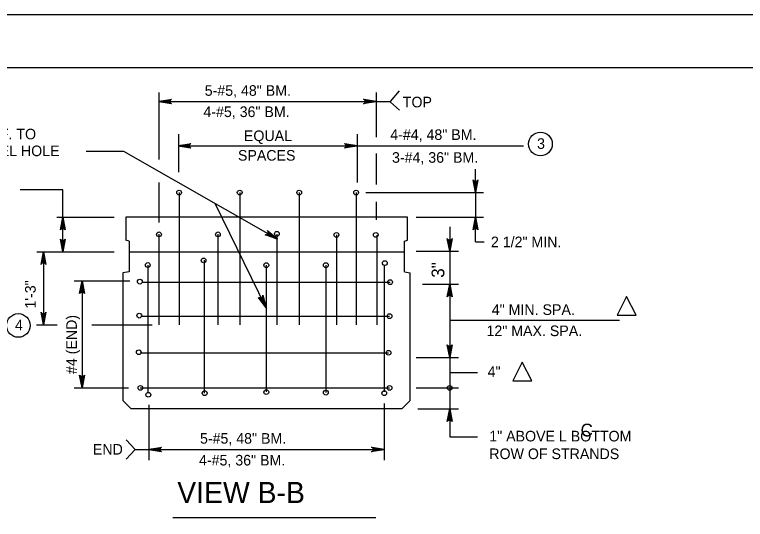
# Model space of a CAD drawing. Extents: x 639331 to 643089, y 299088 to 300975.
# Drawn here: x 640986.5 to 641193.2, y 300726.8 to 300869.7 of the extents above; entities that cross this region are included whole.
import ezdxf

# ---------------------------------------------------------------- set-up
doc = ezdxf.new("R2010")
doc.units = 0
doc.layers.add('1', color=7, linetype='Continuous')
doc.layers.add('PLT-BNDY', color=7, linetype='Continuous')

msp = doc.modelspace()

# ---------------------------------------------------------------- linework, layer by layer
at = {"layer": '1'}
for p, q in [((640592.06, 300854.66), (641378.06, 300854.66)), ((641027.3, 300847.61), (641027.3, 300828.66)), ((641088.79, 300847.61), (641088.79, 300834.96)), ((641092.85, 300845.06), (641095.4, 300848.07)), ((641027.3, 300845.06), (641092.85, 300845.06)), ((641092.85, 300844.91), (641095.4, 300842.65)), ((641032.86, 300835.83), (641032.86, 300825.04)), ((641083.38, 300835.83), (641083.38, 300822.17)), ((641017.37, 300830.95), (641006.74, 300830.95)), ((641060.82, 300806.14), (641017.37, 300830.95)), ((641032.74, 300832.55), (641130.42, 300832.55)), ((641088.79, 300830.32), (641088.79, 300821.58)), ((641116.9, 300819.28), (641116.9, 300825.94)), ((641027.3, 300822.17), (641027.3, 300810.8)), ((641000.08, 300820.03), (640988.06, 300820.03)), ((641000.08, 300802.53), (641000.08, 300820.03)), ((641033.01, 300819.28), (641033.01, 300781.8)), ((641050.15, 300819.28), (641050.15, 300781.8)), ((641066.99, 300819.28), (641066.99, 300781.8)), ((641083.08, 300819.28), (641083.08, 300781.8)), ((641085.85, 300819.28), (641119.12, 300819.28)), ((641116.9, 300819.28), (641116.9, 300812.3)), ((641057.67, 300786.69), (641043.23, 300816.21)), ((641088.79, 300816.69), (641088.79, 300811.58)), ((640998.43, 300812.3), (641014.67, 300812.3)), ((641097.66, 300812.3), (641017.98, 300812.3)), ((641017.98, 300812.3), (641017.98, 300805.84)), ((641097.66, 300805.84), (641097.66, 300812.3)), ((641100.06, 300812.3), (641119.12, 300812.3)), ((641116.9, 300805.33), (641116.9, 300812.3)), ((641109.56, 300809.63), (641109.56, 300802.53)), ((641018.88, 300805.54), (641017.98, 300805.84)), ((641027.3, 300807.49), (641027.3, 300781.8)), ((641043.99, 300807.49), (641043.99, 300781.8)), ((641060.67, 300807.49), (641060.67, 300781.8)), ((641066.99, 300807.64), (641066.99, 300806.29)), ((641066.99, 300807.49), (641066.99, 300806.29)), ((641077.51, 300807.34), (641077.51, 300781.8)), ((641088.94, 300807.19), (641088.94, 300781.8)), ((641096.76, 300805.54), (641097.66, 300805.84)), ((641018.88, 300805.54), (641018.88, 300796.82)), ((641096.76, 300796.82), (641096.76, 300805.54)), ((641116.9, 300805.33), (641119.28, 300805.33)), ((640992.75, 300802.53), (641014.67, 300802.53)), ((640994.62, 300802.53), (640994.62, 300781.8)), ((641018.88, 300802.53), (641096.76, 300802.53)), ((641100.06, 300802.68), (641112.02, 300802.68)), ((641109.56, 300802.68), (641109.56, 300793.36)), ((641040.08, 300800.13), (641040.08, 300762.54)), ((641024.14, 300798.77), (641024.14, 300762.84)), ((641057.67, 300798.77), (641057.67, 300762.84)), ((641074.51, 300798.77), (641074.51, 300762.69)), ((641091.04, 300798.77), (641091.04, 300762.84)), ((641018.88, 300796.82), (641017.07, 300796.52)), ((641017.07, 300796.52), (641017.07, 300760.43)), ((641096.76, 300796.82), (641098.41, 300796.52)), ((641098.41, 300760.43), (641098.41, 300796.52)), ((641003.31, 300794.26), (641019.03, 300794.26)), ((641005.55, 300794.26), (641005.55, 300764.04)), ((641022.79, 300793.96), (641092.7, 300793.96)), ((641101.87, 300793.36), (641112.02, 300793.36)), ((641109.56, 300793.36), (641109.56, 300772.31)), ((641022.19, 300784.34), (641092.55, 300784.34)), ((641109.56, 300783.14), (641157.57, 300783.14)), ((640992.65, 300781.8), (640998.51, 300781.8)), ((641008.3, 300781.8), (641025.35, 300781.8)), ((641022.03, 300773.96), (641092.25, 300773.96)), ((641100.06, 300772.61), (641112.02, 300772.61)), ((641109.56, 300772.31), (641109.56, 300764.04)), ((641109.56, 300768.32), (641117.39, 300768.32)), ((641003.31, 300764.04), (641018.73, 300764.04)), ((641022.03, 300764.04), (641092.55, 300764.04)), ((641100.06, 300764.04), (641112.02, 300764.04)), ((641109.56, 300764.04), (641109.56, 300758.03)), ((641109.56, 300764.04), (641109.56, 300758.03)), ((641017.07, 300760.43), (641019.33, 300758.18)), ((641096.16, 300758.18), (641098.41, 300760.43)), ((641019.33, 300758.18), (641096.16, 300758.18)), ((641024.44, 300759.23), (641024.44, 300743.52)), ((641091.04, 300759.53), (641091.04, 300743.52)), ((641109.56, 300758.18), (641109.56, 300750.1)), ((641100.52, 300758.03), (641112.02, 300758.03)), ((641109.56, 300750.1), (641117.39, 300750.1)), ((641020.59, 300746.55), (641018.03, 300749.26)), ((641020.59, 300746.55), (641018.03, 300743.85)), ((641020.59, 300746.55), (641091.04, 300746.55)), ((641031.26, 300727.26), (641088.64, 300727.26))]:
    msp.add_line(p, q, dxfattribs=at)
for points in [[(641027.3, 300845.06), (641030.88, 300845.73), (641030.75, 300845.64), (641030.61, 300845.54), (641030.54, 300845.42), (641030.47, 300845.3), (641030.45, 300845.18), (641030.42, 300845.06), (641030.45, 300844.94), (641030.47, 300844.82), (641030.54, 300844.7), (641030.61, 300844.58), (641030.75, 300844.48), (641030.88, 300844.39), (641027.3, 300845.06), (641030.75, 300844.48), (641030.61, 300844.58), (641027.3, 300845.06), (641030.54, 300844.7), (641030.47, 300844.82), (641027.3, 300845.06), (641030.45, 300844.94), (641030.42, 300845.06), (641027.3, 300845.06), (641030.45, 300845.18), (641030.47, 300845.3), (641027.3, 300845.06), (641030.54, 300845.42), (641030.61, 300845.54), (641027.3, 300845.06), (641030.75, 300845.64)], [(641027.3, 300845.06), (641030.88, 300845.73), (641030.75, 300845.64), (641030.61, 300845.54), (641030.54, 300845.42), (641030.47, 300845.3), (641030.45, 300845.18), (641030.42, 300845.06), (641030.45, 300844.94), (641030.47, 300844.82), (641030.54, 300844.7), (641030.61, 300844.58), (641030.75, 300844.48), (641030.88, 300844.39), (641027.3, 300845.06), (641030.75, 300844.48), (641030.61, 300844.58), (641027.3, 300845.06), (641030.54, 300844.7), (641030.47, 300844.82), (641027.3, 300845.06), (641030.45, 300844.94), (641030.42, 300845.06), (641027.3, 300845.06), (641030.45, 300845.18), (641030.47, 300845.3), (641027.3, 300845.06), (641030.54, 300845.42), (641030.61, 300845.54), (641027.3, 300845.06), (641030.75, 300845.64)], [(641088.79, 300845.06), (641085.2, 300844.39), (641085.34, 300844.48), (641085.48, 300844.58), (641085.55, 300844.7), (641085.62, 300844.82), (641085.64, 300844.94), (641085.66, 300845.06), (641085.64, 300845.18), (641085.62, 300845.3), (641085.55, 300845.42), (641085.48, 300845.54), (641085.34, 300845.64), (641085.2, 300845.73), (641088.79, 300845.06), (641085.34, 300845.64), (641085.48, 300845.54), (641088.79, 300845.06), (641085.55, 300845.42), (641085.62, 300845.3), (641088.79, 300845.06), (641085.64, 300845.18), (641085.66, 300845.06), (641088.79, 300845.06), (641085.64, 300844.94), (641085.62, 300844.82), (641088.79, 300845.06), (641085.55, 300844.7), (641085.48, 300844.58), (641088.79, 300845.06), (641085.34, 300844.48)], [(641032.74, 300832.55), (641036.33, 300833.22), (641036.19, 300833.12), (641036.05, 300833.03), (641035.98, 300832.91), (641035.91, 300832.79), (641035.89, 300832.67), (641035.87, 300832.55), (641035.89, 300832.43), (641035.91, 300832.3), (641035.98, 300832.18), (641036.05, 300832.06), (641036.19, 300831.97), (641036.33, 300831.87), (641032.74, 300832.55), (641036.19, 300831.97), (641036.05, 300832.06), (641032.74, 300832.55), (641035.98, 300832.18), (641035.91, 300832.3), (641032.74, 300832.55), (641035.89, 300832.43), (641035.87, 300832.55), (641032.74, 300832.55), (641035.89, 300832.67), (641035.91, 300832.79), (641032.74, 300832.55), (641035.98, 300832.91), (641036.05, 300833.03), (641032.74, 300832.55), (641036.19, 300833.12)], [(641083.38, 300832.55), (641079.79, 300831.87), (641079.93, 300831.97), (641080.07, 300832.06), (641080.14, 300832.18), (641080.21, 300832.3), (641080.23, 300832.43), (641080.25, 300832.55), (641080.23, 300832.67), (641080.21, 300832.79), (641080.14, 300832.91), (641080.07, 300833.03), (641079.93, 300833.12), (641079.79, 300833.22), (641083.38, 300832.55), (641079.93, 300833.12), (641080.07, 300833.03), (641083.38, 300832.55), (641080.14, 300832.91), (641080.21, 300832.79), (641083.38, 300832.55), (641080.23, 300832.67), (641080.25, 300832.55), (641083.38, 300832.55), (641080.23, 300832.43), (641080.21, 300832.3), (641083.38, 300832.55), (641080.14, 300832.18), (641080.07, 300832.06), (641083.38, 300832.55), (641079.93, 300831.97)], [(641116.9, 300819.28), (641116.23, 300822.87), (641116.32, 300822.73), (641116.42, 300822.59), (641116.54, 300822.52), (641116.66, 300822.45), (641116.78, 300822.43), (641116.9, 300822.41), (641117.02, 300822.43), (641117.14, 300822.45), (641117.26, 300822.52), (641117.38, 300822.59), (641117.48, 300822.73), (641117.57, 300822.87), (641116.9, 300819.28), (641117.48, 300822.73), (641117.38, 300822.59), (641116.9, 300819.28), (641117.26, 300822.52), (641117.14, 300822.45), (641116.9, 300819.28), (641117.02, 300822.43), (641116.9, 300822.41), (641116.9, 300819.28), (641116.78, 300822.43), (641116.66, 300822.45), (641116.9, 300819.28), (641116.54, 300822.52), (641116.42, 300822.59), (641116.9, 300819.28), (641116.32, 300822.73)], [(641000.08, 300812.3), (641000.76, 300808.72), (641000.66, 300808.85), (641000.57, 300808.99), (641000.44, 300809.06), (641000.32, 300809.13), (641000.2, 300809.15), (641000.08, 300809.18), (640999.96, 300809.15), (640999.84, 300809.13), (640999.72, 300809.06), (640999.6, 300808.99), (640999.51, 300808.85), (640999.41, 300808.72), (641000.08, 300812.3), (640999.51, 300808.85), (640999.6, 300808.99), (641000.08, 300812.3), (640999.72, 300809.06), (640999.84, 300809.13), (641000.08, 300812.3), (640999.96, 300809.15), (641000.08, 300809.18), (641000.08, 300812.3), (641000.2, 300809.15), (641000.32, 300809.13), (641000.08, 300812.3), (641000.44, 300809.06), (641000.57, 300808.99), (641000.08, 300812.3), (641000.66, 300808.85)], [(641116.9, 300812.3), (641117.57, 300808.72), (641117.48, 300808.85), (641117.38, 300808.99), (641117.26, 300809.06), (641117.14, 300809.13), (641117.02, 300809.15), (641116.9, 300809.18), (641116.78, 300809.15), (641116.66, 300809.13), (641116.54, 300809.06), (641116.42, 300808.99), (641116.32, 300808.85), (641116.23, 300808.72), (641116.9, 300812.3), (641116.32, 300808.85), (641116.42, 300808.99), (641116.9, 300812.3), (641116.54, 300809.06), (641116.66, 300809.13), (641116.9, 300812.3), (641116.78, 300809.15), (641116.9, 300809.18), (641116.9, 300812.3), (641117.02, 300809.15), (641117.14, 300809.13), (641116.9, 300812.3), (641117.26, 300809.06), (641117.38, 300808.99), (641116.9, 300812.3), (641117.48, 300808.85)], [(641060.82, 300806.14), (641057.37, 300807.33), (641057.54, 300807.35), (641057.71, 300807.36), (641057.83, 300807.43), (641057.95, 300807.5), (641058.03, 300807.6), (641058.11, 300807.69), (641058.15, 300807.8), (641058.19, 300807.92), (641058.19, 300808.06), (641058.19, 300808.2), (641058.11, 300808.35), (641058.04, 300808.5), (641060.82, 300806.14), (641058.11, 300808.35), (641058.19, 300808.2), (641060.82, 300806.14), (641058.19, 300808.06), (641058.19, 300807.92), (641060.82, 300806.14), (641058.15, 300807.8), (641058.11, 300807.69), (641060.82, 300806.14), (641058.03, 300807.6), (641057.95, 300807.5), (641060.82, 300806.14), (641057.83, 300807.43), (641057.71, 300807.36), (641060.82, 300806.14), (641057.54, 300807.35)], [(641000.08, 300802.53), (640999.41, 300806.12), (640999.51, 300805.98), (640999.6, 300805.84), (640999.72, 300805.77), (640999.84, 300805.7), (640999.96, 300805.68), (641000.08, 300805.66), (641000.2, 300805.68), (641000.32, 300805.7), (641000.44, 300805.77), (641000.57, 300805.84), (641000.66, 300805.98), (641000.76, 300806.12), (641000.08, 300802.53), (641000.66, 300805.98), (641000.57, 300805.84), (641000.08, 300802.53), (641000.44, 300805.77), (641000.32, 300805.7), (641000.08, 300802.53), (641000.2, 300805.68), (641000.08, 300805.66), (641000.08, 300802.53), (640999.96, 300805.68), (640999.84, 300805.7), (641000.08, 300802.53), (640999.72, 300805.77), (640999.6, 300805.84), (641000.08, 300802.53), (640999.51, 300805.98)], [(641109.56, 300802.68), (641108.88, 300806.27), (641108.98, 300806.13), (641109.07, 300805.99), (641109.19, 300805.92), (641109.31, 300805.85), (641109.43, 300805.83), (641109.56, 300805.81), (641109.68, 300805.83), (641109.8, 300805.85), (641109.92, 300805.92), (641110.04, 300805.99), (641110.13, 300806.13), (641110.23, 300806.27), (641109.56, 300802.68), (641110.13, 300806.13), (641110.04, 300805.99), (641109.56, 300802.68), (641109.92, 300805.92), (641109.8, 300805.85), (641109.56, 300802.68), (641109.68, 300805.83), (641109.56, 300805.81), (641109.56, 300802.68), (641109.43, 300805.83), (641109.31, 300805.85), (641109.56, 300802.68), (641109.19, 300805.92), (641109.07, 300805.99), (641109.56, 300802.68), (641108.98, 300806.13)], [(640994.62, 300802.53), (640995.29, 300798.94), (640995.19, 300799.08), (640995.1, 300799.22), (640994.98, 300799.29), (640994.86, 300799.36), (640994.74, 300799.38), (640994.62, 300799.4), (640994.5, 300799.38), (640994.38, 300799.36), (640994.26, 300799.29), (640994.14, 300799.22), (640994.04, 300799.08), (640993.94, 300798.94), (640994.62, 300802.53), (640994.04, 300799.08), (640994.14, 300799.22), (640994.62, 300802.53), (640994.26, 300799.29), (640994.38, 300799.36), (640994.62, 300802.53), (640994.5, 300799.38), (640994.62, 300799.4), (640994.62, 300802.53), (640994.74, 300799.38), (640994.86, 300799.36), (640994.62, 300802.53), (640994.98, 300799.29), (640995.1, 300799.22), (640994.62, 300802.53), (640995.19, 300799.08)], [(641005.55, 300794.26), (641006.22, 300790.67), (641006.12, 300790.81), (641006.03, 300790.95), (641005.91, 300791.02), (641005.79, 300791.09), (641005.67, 300791.11), (641005.55, 300791.13), (641005.43, 300791.11), (641005.31, 300791.09), (641005.19, 300791.02), (641005.07, 300790.95), (641004.97, 300790.81), (641004.87, 300790.67), (641005.55, 300794.26), (641004.97, 300790.81), (641005.07, 300790.95), (641005.55, 300794.26), (641005.19, 300791.02), (641005.31, 300791.09), (641005.55, 300794.26), (641005.43, 300791.11), (641005.55, 300791.13), (641005.55, 300794.26), (641005.67, 300791.11), (641005.79, 300791.09), (641005.55, 300794.26), (641005.91, 300791.02), (641006.03, 300790.95), (641005.55, 300794.26), (641006.12, 300790.81)], [(641109.56, 300793.36), (641110.23, 300789.77), (641110.13, 300789.91), (641110.04, 300790.05), (641109.92, 300790.12), (641109.8, 300790.19), (641109.68, 300790.21), (641109.56, 300790.23), (641109.43, 300790.21), (641109.31, 300790.19), (641109.19, 300790.12), (641109.07, 300790.05), (641108.98, 300789.91), (641108.88, 300789.77), (641109.56, 300793.36), (641108.98, 300789.91), (641109.07, 300790.05), (641109.56, 300793.36), (641109.19, 300790.12), (641109.31, 300790.19), (641109.56, 300793.36), (641109.43, 300790.21), (641109.56, 300790.23), (641109.56, 300793.36), (641109.68, 300790.21), (641109.8, 300790.19), (641109.56, 300793.36), (641109.92, 300790.12), (641110.04, 300790.05), (641109.56, 300793.36), (641110.13, 300789.91)], [(641057.67, 300786.69), (641055.49, 300789.62), (641055.63, 300789.54), (641055.78, 300789.45), (641055.92, 300789.44), (641056.06, 300789.43), (641056.18, 300789.46), (641056.29, 300789.5), (641056.39, 300789.57), (641056.49, 300789.64), (641056.57, 300789.76), (641056.64, 300789.88), (641056.67, 300790.04), (641056.7, 300790.21), (641057.67, 300786.69), (641056.67, 300790.04), (641056.64, 300789.88), (641057.67, 300786.69), (641056.57, 300789.76), (641056.49, 300789.64), (641057.67, 300786.69), (641056.39, 300789.57), (641056.29, 300789.5), (641057.67, 300786.69), (641056.18, 300789.46), (641056.06, 300789.43), (641057.67, 300786.69), (641055.92, 300789.44), (641055.78, 300789.45), (641057.67, 300786.69), (641055.63, 300789.54)], [(640994.62, 300781.8), (640993.94, 300785.39), (640994.04, 300785.25), (640994.14, 300785.12), (640994.26, 300785.04), (640994.38, 300784.97), (640994.5, 300784.95), (640994.62, 300784.93), (640994.74, 300784.95), (640994.86, 300784.97), (640994.98, 300785.04), (640995.1, 300785.12), (640995.19, 300785.25), (640995.29, 300785.39), (640994.62, 300781.8), (640995.19, 300785.25), (640995.1, 300785.12), (640994.62, 300781.8), (640994.98, 300785.04), (640994.86, 300784.97), (640994.62, 300781.8), (640994.74, 300784.95), (640994.62, 300784.93), (640994.62, 300781.8), (640994.5, 300784.95), (640994.38, 300784.97), (640994.62, 300781.8), (640994.26, 300785.04), (640994.14, 300785.12), (640994.62, 300781.8), (640994.04, 300785.25)], [(641109.56, 300772.61), (641108.88, 300776.2), (641108.98, 300776.06), (641109.07, 300775.92), (641109.19, 300775.85), (641109.31, 300775.78), (641109.43, 300775.76), (641109.56, 300775.74), (641109.68, 300775.76), (641109.8, 300775.78), (641109.92, 300775.85), (641110.04, 300775.92), (641110.13, 300776.06), (641110.23, 300776.2), (641109.56, 300772.61), (641110.13, 300776.06), (641110.04, 300775.92), (641109.56, 300772.61), (641109.92, 300775.85), (641109.8, 300775.78), (641109.56, 300772.61), (641109.68, 300775.76), (641109.56, 300775.74), (641109.56, 300772.61), (641109.43, 300775.76), (641109.31, 300775.78), (641109.56, 300772.61), (641109.19, 300775.85), (641109.07, 300775.92), (641109.56, 300772.61), (641108.98, 300776.06)], [(641005.55, 300764.04), (641004.87, 300767.63), (641004.97, 300767.49), (641005.07, 300767.35), (641005.19, 300767.28), (641005.31, 300767.21), (641005.43, 300767.19), (641005.55, 300767.17), (641005.67, 300767.19), (641005.79, 300767.21), (641005.91, 300767.28), (641006.03, 300767.35), (641006.12, 300767.49), (641006.22, 300767.63), (641005.55, 300764.04), (641006.12, 300767.49), (641006.03, 300767.35), (641005.55, 300764.04), (641005.91, 300767.28), (641005.79, 300767.21), (641005.55, 300764.04), (641005.67, 300767.19), (641005.55, 300767.17), (641005.55, 300764.04), (641005.43, 300767.19), (641005.31, 300767.21), (641005.55, 300764.04), (641005.19, 300767.28), (641005.07, 300767.35), (641005.55, 300764.04), (641004.97, 300767.49)], [(641109.56, 300758.03), (641110.23, 300754.44), (641110.13, 300754.58), (641110.04, 300754.72), (641109.92, 300754.79), (641109.8, 300754.86), (641109.68, 300754.88), (641109.56, 300754.9), (641109.43, 300754.88), (641109.31, 300754.86), (641109.19, 300754.79), (641109.07, 300754.72), (641108.98, 300754.58), (641108.88, 300754.44), (641109.56, 300758.03), (641108.98, 300754.58), (641109.07, 300754.72), (641109.56, 300758.03), (641109.19, 300754.79), (641109.31, 300754.86), (641109.56, 300758.03), (641109.43, 300754.88), (641109.56, 300754.9), (641109.56, 300758.03), (641109.68, 300754.88), (641109.8, 300754.86), (641109.56, 300758.03), (641109.92, 300754.79), (641110.04, 300754.72), (641109.56, 300758.03), (641110.13, 300754.58)], [(641024.44, 300746.55), (641028.03, 300747.23), (641027.89, 300747.13), (641027.75, 300747.03), (641027.68, 300746.91), (641027.61, 300746.79), (641027.59, 300746.67), (641027.57, 300746.55), (641027.59, 300746.43), (641027.61, 300746.31), (641027.68, 300746.19), (641027.75, 300746.07), (641027.89, 300745.98), (641028.03, 300745.88), (641024.44, 300746.55), (641027.89, 300745.98), (641027.75, 300746.07), (641024.44, 300746.55), (641027.68, 300746.19), (641027.61, 300746.31), (641024.44, 300746.55), (641027.59, 300746.43), (641027.57, 300746.55), (641024.44, 300746.55), (641027.59, 300746.67), (641027.61, 300746.79), (641024.44, 300746.55), (641027.68, 300746.91), (641027.75, 300747.03), (641024.44, 300746.55), (641027.89, 300747.13)], [(641091.04, 300746.55), (641087.46, 300745.88), (641087.59, 300745.98), (641087.73, 300746.07), (641087.8, 300746.19), (641087.88, 300746.31), (641087.9, 300746.43), (641087.92, 300746.55), (641087.9, 300746.67), (641087.88, 300746.79), (641087.8, 300746.91), (641087.73, 300747.03), (641087.59, 300747.13), (641087.46, 300747.23), (641091.04, 300746.55), (641087.59, 300747.13), (641087.73, 300747.03), (641091.04, 300746.55), (641087.8, 300746.91), (641087.88, 300746.79), (641091.04, 300746.55), (641087.9, 300746.67), (641087.92, 300746.55), (641091.04, 300746.55), (641087.9, 300746.43), (641087.88, 300746.31), (641091.04, 300746.55), (641087.8, 300746.19), (641087.73, 300746.07), (641091.04, 300746.55), (641087.59, 300745.98)]]:
    msp.add_lwpolyline(points, dxfattribs=at)
for points in [[(641156.95, 300784.56), (641162.3, 300784.56), (641159.63, 300789.91)], [(641127.44, 300765.97), (641132.79, 300765.97), (641130.11, 300771.32)]]:
    msp.add_lwpolyline(points, close=True, dxfattribs=at)
for centre, radius in [((641135.25, 300833.04), 3.35), ((641033.01, 300819.28), 0.672), ((641050.15, 300819.28), 0.672), ((641066.99, 300819.28), 0.672), ((641083.08, 300819.28), 0.672), ((641027.31, 300807.45), 0.672), ((641044, 300807.45), 0.672), ((641060.68, 300807.6), 0.672), ((641077.52, 300807.3), 0.672), ((641088.65, 300807.3), 0.672), ((641039.94, 300800.09), 0.672), ((641091.21, 300799.33), 0.672), ((641024.14, 300798.77), 0.672), ((641057.68, 300798.73), 0.672), ((641074.52, 300798.73), 0.672), ((641021.9, 300794.07), 0.672), ((641092.71, 300793.92), 0.672), ((641021.75, 300784.45), 0.672), ((640987.53, 300781.66), 3.35), ((641092.56, 300784.3), 0.672), ((641021.59, 300774.08), 0.672), ((641092.26, 300773.93), 0.672), ((641022.05, 300764), 0.672), ((641092.56, 300764), 0.672), ((641109.57, 300764), 0.672), ((641024.3, 300762.05), 0.672), ((641040.24, 300762.5), 0.672), ((641057.68, 300762.8), 0.672), ((641074.52, 300762.65), 0.672), ((641091.06, 300762.5), 0.672)]:
    msp.add_circle(centre, radius, dxfattribs=at)
at = {"layer": 'PLT-BNDY'}
msp.add_lwpolyline([(640552.06, 300869.66), (641393.06, 300869.66), (641393.06, 300275.66), (640552.06, 300275.66)], close=True, dxfattribs=at)

# ---------------------------------------------------------------- texts
at = {"layer": '1'}
for s, height, p in [('5-#5, 48" BM.', 3, (641040.26, 300846.67)), ('TOP', 3, (641096.3, 300843.4)), ('4-#5, 36" BM.', 3, (641039.89, 300840.66)), ('SPACE REINF. TO', 3, (640957.99, 300834.35)), ('EQUAL', 3, (641051.35, 300833.87)), ('4-#4, 48" BM.', 3, (641092.75, 300834.18)), ('3', 3, (641134.28, 300831.65)), ('CLEAR DOWEL HOLE', 3, (640957.94, 300829.59)), ('SPACES', 3, (641049.66, 300828.32)), ('3-#4, 36" BM.', 3, (641093.25, 300827.72)), ('2 1/2" MIN.', 3, (641121.24, 300803.82)), ('4" MIN. SPA.', 3, (641121.48, 300784.65)), ('4', 3, (640986.57, 300780.26)), ('12" MAX. SPA.', 3, (641119.98, 300778.65)), ('4"', 3, (641120.3, 300767.1)), ('C', 3.61, (641146.6, 300750.25)), ('5-#5, 48" BM.', 3, (641038.92, 300748.2)), ('1" ABOVE L BOTTOM', 3, (641120.77, 300748.84)), ('END', 3, (641008.62, 300745.11)), ('ROW OF STRANDS', 3, (641120.77, 300743.84)), ('4-#5, 36" BM.', 3, (641038.65, 300742.03)), (' VIEW B-B', 6, (641030.26, 300731.39))]:
    msp.add_text(s, height=height, dxfattribs=at).set_placement(p)
for s, height, p in [('3"', 3.608, (641108.05, 300795.16)), ('1\'-3"', 3, (640992.44, 300786.45)), ('#4 (END)', 3, (641004.08, 300767.92))]:
    msp.add_text(s, height=height, rotation=90, dxfattribs=at).set_placement(p)

doc.saveas('drawing.dxf')
